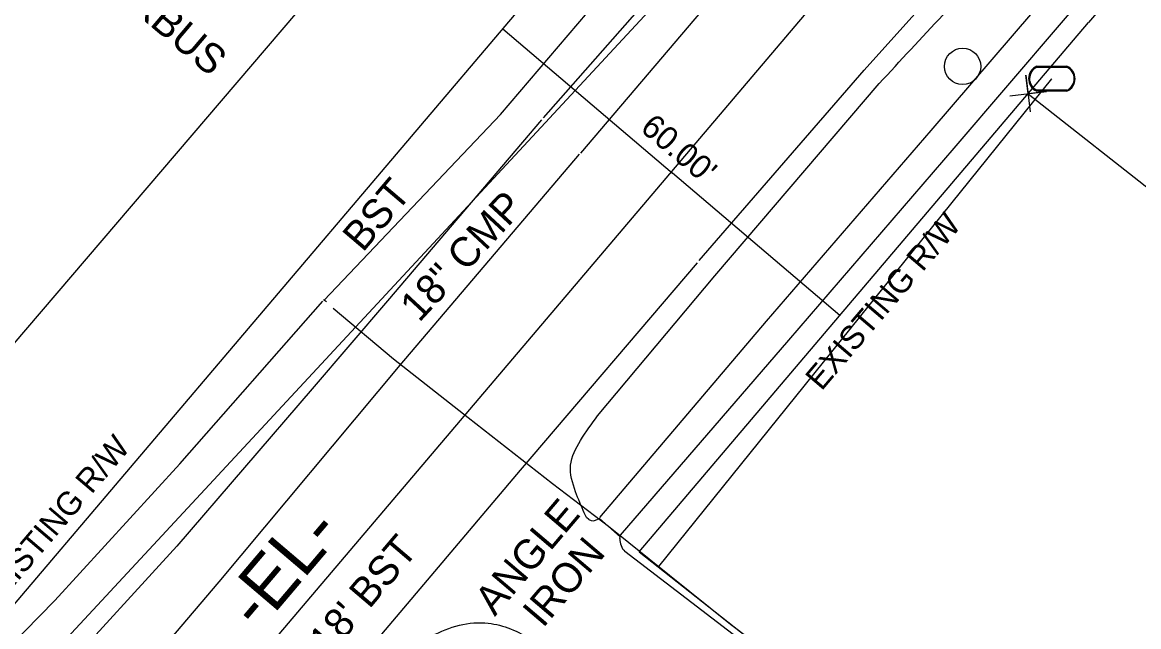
# Model space of a CAD drawing. Extents: x 553786 to 558838, y 502329 to 507342.
# Drawn here: x 557646.2 to 557797.6, y 506813.3 to 506895.2 of the extents above; entities that cross this region are included whole.
import ezdxf

# ---------------------------------------------------------------- set-up
doc = ezdxf.new("R2010")
doc.units = 0
for name, color, linetype in [('Exist Building Text', 7, 'Continuous'), ('Exist Property Iron Pin Text', 7, 'Continuous'), ('Exist Right of Way Line Text', 7, 'Continuous'), ('Exist Right of Way Width CELL', 7, 'Continuous'), ('Exist Roads EOP Text', 7, 'Continuous'), ('Exist Structure Minor Pipes CMP 18 Inch', 7, 'Continuous'), ('Exist Structure Minor Pipes CMP 18 Inch Text', 7, 'Continuous'), ('Exist Utilities Other Pole CELL', 7, 'Continuous'), ('Prop CMT DNC', 7, 'Continuous'), ('Prop Drainage Structure Drop Inlet Grate 2 Wide Slots and Sag Grates 840 22 Label', 7, 'Continuous'), ('Prop Drainage Structure Drop Inlet Grate 840 16 Label', 7, 'Continuous'), ('Prop Drainage Structure Headwall CELL', 7, 'Continuous'), ('Prop Drainage Structure Pipe Alternate 24in', 7, 'Continuous'), ('Prop Drainage Structure Pipe Alternate 36in', 7, 'Continuous'), ('Prop Drainage Structure Pipe RCP 15in Class III Label', 7, 'Continuous'), ('Prop Drainage Structure Plot Symbol 50 Scale', 7, 'Continuous'), ('Prop Erosion Rip Rap Pad Outlet for Jurisdictional Stream CELL', 7, 'Continuous'), ('Prop XS SE Text', 7, 'Continuous'), ('Sheet Layout Plan Border', 7, 'Continuous')]:
    doc.layers.add(name, color=color, linetype=linetype)

# ---------------------------------------------------------------- blocks, each defined once
blk = doc.blocks.new('EXIST UTILITIES WATER METER')
at = {"layer": 'Prop Drainage Structure Drop Inlet Grate 840 16 Label'}
blk.add_line((0, 0), (0, 0), dxfattribs=at)
for points in [[(-0.0408, 0.034), (0.0408, 0.034)], [(-0.0408, 0.0312), (0.0408, 0.0312)], [(0.0408, -0.0312), (-0.0413, -0.0312)], [(0.0408, -0.034), (-0.0413, -0.034)]]:
    blk.add_lwpolyline(points, dxfattribs=at)
for centre, radius, start, end in [((-0.0261, -0.0001), 0.0371, 113.178, 245.9794), ((-0.0259, -0.0001), 0.0347, 115.3009, 243.7824), ((0.0259, 0), 0.0371, 293.6483, 66.3084), ((0.0261, 0), 0.0345, 295.1272, 64.8728)]:
    blk.add_arc(centre, radius, start, end, dxfattribs=at)

msp = doc.modelspace()

# ---------------------------------------------------------------- linework, layer by layer
at = {"layer": 'Exist Right of Way Width CELL'}
for p in [(557711.38, 506894.31), (557757.11, 506855.46)]:
    msp.add_line(p, (557734.4, 506874.75), dxfattribs=at)
at = {"layer": 'Exist Structure Minor Pipes CMP 18 Inch'}
msp.add_line((557587.04, 506741.54), (557778.92, 506948.06), dxfattribs=at)
at = {"layer": 'Exist Utilities Other Pole CELL'}
msp.add_circle((557773.76, 506889.21), 2.46, dxfattribs=at)
at = {"layer": 'Prop CMT DNC'}
msp.add_line((557782.64, 506885.51), (557782.64, 506885.51), dxfattribs=at)
msp.add_lwpolyline([(557780.15, 506885.22), (557785.12, 506885.81), (557782.64, 506885.51), (557782.34, 506888), (557782.93, 506883.03)], dxfattribs=at)
at = {"layer": 'Prop Drainage Structure Headwall CELL'}
for points in [[(557721.97, 506877.46), (557743.95, 506903.27), (557761.09, 506922.74), (557773.33, 506937.1)], [(557738.03, 506862.92), (557760.41, 506888.72), (557777.47, 506907.65)], [(557602.41, 506735.48), (557625.04, 506762.7), (557648.75, 506790.95), (557672.91, 506819.38), (557697.49, 506848.7), (557721.81, 506877.31)], [(557640.89, 506748.65), (557664.87, 506776.86), (557689.07, 506805.27), (557713.79, 506834.51), (557737.78, 506862.58)]]:
    msp.add_lwpolyline(points, dxfattribs=at)
at = {"layer": 'Prop Drainage Structure Pipe Alternate 24in'}
for p, q in [((557732.57, 506821.42), (557785.87, 506887.54)), ((557687.48, 506857.29), (557687.08, 506857.58))]:
    msp.add_line(p, q, dxfattribs=at)
for points in [[(557687.16, 506857.52), (557711.09, 506882.67), (557722.86, 506896.51), (557747.15, 506922.73), (557764.24, 506942.01), (557780.96, 506962.17), (557791.69, 506976.82), (557799.76, 506989.46), (557803.17, 506994.65), (557807.44, 507001.21)], [(557334.28, 506253.81), (557345.34, 506290.62), (557355.95, 506319.66), (557370.13, 506353.14), (557379.65, 506378.44), (557408.54, 506444.43), (557427.28, 506479.22), (557448.08, 506520.22), (557463.83, 506548.19), (557480.9, 506579.81), (557492.48, 506599.14), (557512.39, 506630.4), (557529.4, 506656.04), (557546.93, 506683.92), (557554.1, 506695.11), (557566.49, 506716.19), (557578.37, 506734.76), (557607.47, 506771.01), (557621.79, 506787.41), (557650.64, 506816.83), (557667.59, 506835.37), (557687, 506857.4)], [(557688.38, 506856.45), (557696.57, 506849.59), (557706.68, 506841.63), (557718.14, 506832.68), (557725.75, 506826.92), (557742.28, 506813.6), (557760.32, 506800.01), (557781.49, 506782.05), (557812.49, 506757.29)]]:
    msp.add_lwpolyline(points, dxfattribs=at)
at = {"layer": 'Prop Drainage Structure Pipe Alternate 36in'}
msp.add_line((557745.33, 506810.15), (557727.94, 506823.45), dxfattribs=at)
for points in [[(557716.92, 506882.22), (557738.37, 506906.64), (557756.15, 506926.15), (557768.47, 506939.87), (557774.4, 506945.77), (557774.27, 506948.08), (557775.71, 506950.62), (557776.92, 506951.89)], [(557724.25, 506841.86), (557740.16, 506860.82), (557762.43, 506886.88)], [(557716.62, 506881.95), (557695.73, 506857.42), (557685.51, 506845.53), (557667.19, 506824.18), (557651.39, 506806.92), (557635.47, 506788.88), (557618.03, 506767.74), (557613.8, 506761.91), (557605.92, 506751.31), (557600.49, 506753), (557599.46, 506751.69)], [(557723.06, 506827.8), (557722.74, 506828.08), (557722.44, 506828.69)], [(557727.28, 506825.22), (557727.31, 506825.47), (557724.5, 506827.93), (557724.26, 506827.84)]]:
    msp.add_lwpolyline(points, dxfattribs=at)
for centre, major_axis, ratio, start_param, end_param in [((557723.63, 506828.74), (0.928, 0.583), 0.999594, 3.612543, 4.770391), ((557729.48, 506825.06), (-0.03, -2.23), 0.987465, 4.653341, 5.530613)]:
    msp.add_ellipse(centre, major_axis=major_axis, ratio=ratio, start_param=start_param, end_param=end_param, dxfattribs=at)
for points in [[(557762.43, 506886.88), (557779.67, 506905.49), (557795.06, 506921.26), (557818.62, 506936.57), (557837.04, 506941.81), (557846.6, 506942.13), (557859.73, 506936.3), (557868.18, 506929.87), (557877.81, 506922.2)], [(557722.44, 506828.69), (557721.26, 506831.56), (557720.59, 506835.15), (557721.94, 506838.52), (557724.25, 506841.86)], [(557695.53, 506807.21), (557701.78, 506812.02), (557709.42, 506813.76), (557715.28, 506811.5), (557719.95, 506807.94)]]:
    msp.add_spline(points, degree=3, dxfattribs=at)
at = {"layer": 'Prop Drainage Structure Pipe RCP 15in Class III Label'}
for p, q in [((557599, 506762.03), (557745.12, 506934.03)), ((557729.88, 506823.42), (557790.85, 506895.18)), ((557729.88, 506823.42), (557828.71, 506745.66))]:
    msp.add_line(p, q, dxfattribs=at)
msp.add_arc((557923.93, 506782.11), 174.63, 126.6525, 139.65, dxfattribs=at)
at = {"layer": 'Prop Drainage Structure Plot Symbol 50 Scale'}
for points in [[(557724.55, 506828.09), (557747.18, 506854.7), (557769.48, 506880.52), (557791.54, 506906.24)], [(557727.37, 506825.67), (557750.19, 506852.13), (557772.62, 506878.11), (557794.45, 506903.67)]]:
    msp.add_lwpolyline(points, dxfattribs=at)
at = {"layer": 'Prop Erosion Rip Rap Pad Outlet for Jurisdictional Stream CELL'}
msp.add_lwpolyline([(557703.72, 506920.28), (557644.79, 506851.34), (557602.65, 506887.72), (557625.9, 506915.17), (557617.9, 506921.84), (557653.21, 506963.22)], close=True, dxfattribs=at)
at = {"layer": 'Prop XS SE Text'}
msp.add_line((557782.64, 506885.51), (557881.81, 506807.49), dxfattribs=at)
at = {"layer": 'Sheet Layout Plan Border'}
msp.add_line((557621.86, 506742.6), (557767.98, 506914.6), dxfattribs=at)

# ---------------------------------------------------------------- block references
at = {"layer": 'Prop Drainage Structure Drop Inlet Grate 840 16 Label', "xscale": 50, "yscale": 50}
msp.add_blockref('EXIST UTILITIES WATER METER', (557785.87, 506887.54), dxfattribs=at)

# ---------------------------------------------------------------- texts
at = {"layer": 'Exist Building Text'}
msp.add_text('1BLKBUS', height=4, rotation=319.65, dxfattribs=at).set_placement((557653.39, 506903.32))
at = {"layer": 'Exist Property Iron Pin Text'}
for s, p in [('ANGLE', (557710.31, 506814.58)), ('IRON', (557716.83, 506812.99))]:
    msp.add_text(s, height=4, rotation=49.65, dxfattribs=at).set_placement(p)
at = {"layer": 'Exist Right of Way Line Text'}
for p in [(557754.62, 506845.13), (557641.9, 506815)]:
    msp.add_text('EXISTING R/W', height=3.2, rotation=49.65, dxfattribs=at).set_placement(p)
at = {"layer": 'Exist Right of Way Width CELL'}
msp.add_text("60.00'", height=3.2, rotation=319.65, dxfattribs=at).set_placement((557729.88, 506880.59))
at = {"layer": 'Exist Roads EOP Text'}
for s, p in [('BST', (557692.4, 506863.9)), ("US 64 BUS 18' BST", (557669.13, 506787.15))]:
    msp.add_text(s, height=4, rotation=49.65, dxfattribs=at).set_placement(p)
at = {"layer": 'Exist Structure Minor Pipes CMP 18 Inch Text'}
msp.add_text('18" CMP', height=4, rotation=47.1055, dxfattribs=at).set_placement((557700.05, 506854.42))
at = {"layer": 'Prop Drainage Structure Drop Inlet Grate 2 Wide Slots and Sag Grates 840 22 Label'}
msp.add_text('-EL-', height=7, rotation=49.65, dxfattribs=at).set_placement((557678.31, 506812.53))

doc.saveas('drawing.dxf')
